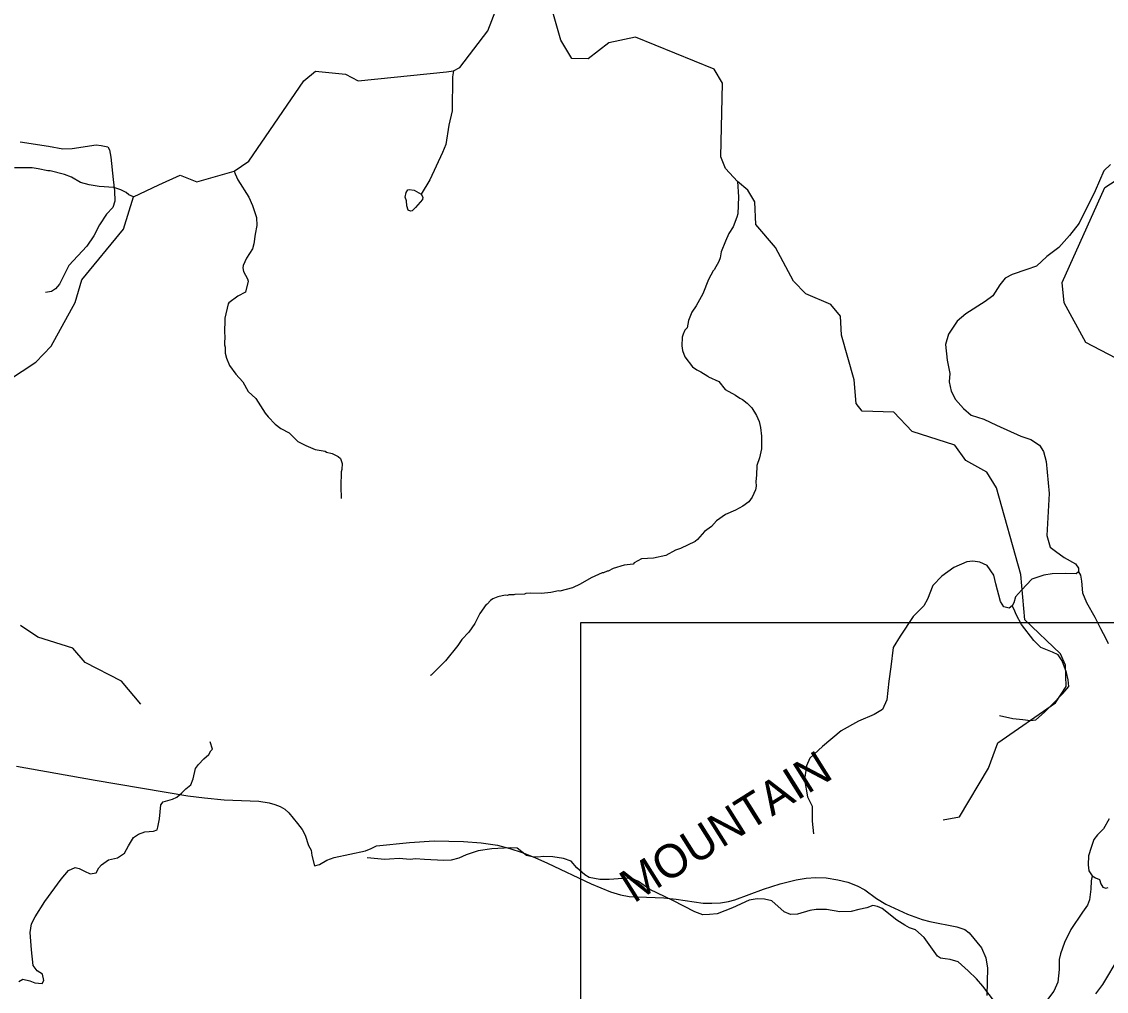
# Model space of a CAD drawing. Extents: x 1159738 to 1321356, y 736314 to 882035.
# Drawn here: x 1285565 to 1292734, y 813953 to 820357 of the extents above; entities that cross this region are included whole.
import ezdxf

# ---------------------------------------------------------------- set-up
doc = ezdxf.new("R2010")
doc.units = 0
for name, color, linetype in [('Exist Geographical Mountain Summit Label', 7, 'Continuous'), ('Exist Hydrographic Misc Water Feature', 7, 'Continuous'), ('Exist Road Non-System Type 51', 7, 'Continuous'), ('Map Preparation Inset Cut Line', 7, 'Continuous')]:
    doc.layers.add(name, color=color, linetype=linetype)

msp = doc.modelspace()

# ---------------------------------------------------------------- linework, layer by layer
at = {"layer": 'Exist Hydrographic Misc Water Feature'}
for points in [[(1290218.1, 819388.1), (1290186.1, 819464.2), (1290198.1, 819949.8), (1290142, 820042.8), (1289622, 820253.5), (1289446, 820217.7), (1289310, 820112), (1289201, 820114.2), (1289129, 820233.8), (1289075, 820418.8), (1289051, 820435.6), (1288990, 820653.5), (1288963, 820920), (1288977, 821179), (1289106, 821311.1), (1289179, 821559.1), (1289088.9, 821967.9)], [(1285301.9, 817874.9), (1285658, 818107.4), (1285760.9, 818213.7), (1285918, 818502.7), (1285963, 818652.8), (1286238, 818985.4), (1286304.2, 819199.9), (1286472.5, 819279.2), (1286613.9, 819344), (1286723, 819298), (1286969.6, 819370.5), (1287067, 819434.9), (1287430, 819966), (1287507, 820030), (1287706, 820009.6), (1287789, 819965.3), (1288374, 820025.7), (1288420.1, 820031.1), (1288461.7, 820054.1), (1288646.9, 820296), (1288710, 820462.2)], [(1288420.1, 820031.1), (1288413.4, 819992), (1288410.5, 819768), (1288388.6, 819674.1), (1288367.8, 819545.3), (1288346.1, 819491.9), (1288262.6, 819312.6), (1288205.9, 819218.2)], [(1286304.2, 819199.9), (1286272.5, 819213), (1286255, 819227.5), (1286221.6, 819246.5), (1286174, 819262), (1286076.8, 819267.8), (1286010.5, 819279.2), (1285954.9, 819294.7), (1285893.9, 819328.8), (1285848.5, 819348.2), (1285753.1, 819371.3), (1285737.2, 819371.8), (1285673.6, 819385.8), (1285633.7, 819391), (1285517.6, 819390.6)], [(1291655.1, 815085.2), (1291764.1, 815106), (1291955.1, 815427.1), (1292017.1, 815593.2), (1292399.1, 815858.1), (1292468.1, 815965), (1292464.1, 816106.3), (1292432.1, 816182.4), (1292196.1, 816407.1), (1292170, 816706.4), (1292009.1, 817277.5), (1291944.1, 817380.5), (1291805.1, 817458.8), (1291732.1, 817558.7), (1291451, 817649.7), (1291329, 817776.9), (1291120.1, 817784.4), (1291080.1, 817834.5), (1291067.1, 817992.3), (1290983, 818286.1), (1290977.1, 818411), (1290913.1, 818487.8), (1290748, 818560.1), (1290666, 818643.7), (1290547.1, 818866.1), (1290417.1, 819016.4), (1290412, 819167.5), (1290364.1, 819243.9), (1290296.8, 819300.4), (1290218.1, 819388.1)], [(1292797.1, 818134.8), (1292599.1, 818237.2), (1292456.1, 818499.5), (1292442.1, 818634.3), (1292724.1, 819262.2), (1292936, 819399.1)], [(1286969.6, 819370.5), (1286976.9, 819351.5), (1286994, 819312.4), (1287066.5, 819198), (1287090, 819142.4), (1287116.4, 819064.5), (1287120, 819011.6), (1287109.1, 818952.6), (1287099.1, 818889), (1287090.2, 818857.2), (1287050.2, 818794.5), (1287028.8, 818747.1), (1287026.3, 818731.2), (1287031.5, 818707), (1287058.1, 818658.2), (1287061.6, 818642.1), (1287045.4, 818570.6), (1286993.4, 818544.5), (1286934.4, 818498.9), (1286931, 818494.1), (1286908.1, 818398.9), (1286904.9, 818294.9), (1286908.6, 818286.8), (1286906.7, 818222.9), (1286910.3, 818206.8), (1286911, 818166.7), (1286918.1, 818134.5), (1286938.6, 818085.9), (1286980.1, 818029), (1287027.3, 817979.1), (1287061.4, 817914), (1287112, 817868.4), (1287175.1, 817770.4), (1287194.3, 817745.8), (1287240.9, 817698.3), (1287278, 817669.2), (1287333.2, 817641.4), (1287391.4, 817583.6), (1287442.4, 817556.5), (1287505.9, 817532), (1287571.6, 817519.9), (1287579.4, 817513.7), (1287617.2, 817504.5), (1287656.5, 817485.2), (1287672.1, 817470.7), (1287683.2, 817438.4), (1287682, 817398.5), (1287677.5, 817382.6), (1287674.5, 817286.6), (1287676.1, 817206.6)], [(1288205.9, 819218.2), (1288217.1, 819197.9), (1288214.6, 819182), (1288169, 819129.5), (1288146.3, 819108.2), (1288134.2, 819104.5), (1288120.4, 819110.9), (1288111.2, 819141.2), (1288108.3, 819173.4), (1288101, 819197.6), (1288106, 819229.5), (1288118.4, 819245.1), (1288126.6, 819248.8), (1288158.4, 819243.8), (1288205.9, 819218.2)], [(1290296.8, 819300.4), (1290302.1, 819200.6), (1290298.7, 819088.6), (1290292, 819064.9), (1290268.1, 819001.6), (1290238.8, 818958.5), (1290217.1, 818907.2), (1290189, 818836), (1290181.8, 818796.2), (1290173, 818772.5), (1290141.4, 818717.5), (1290135.2, 818711.7), (1290105.4, 818654.6), (1290066.5, 818559.8), (1290024.1, 818481.1), (1289994.8, 818438.1), (1289973, 818382.8), (1289963.6, 818335), (1289949.1, 818319.5), (1289936.3, 818293.9), (1289929.7, 818272.1), (1289928, 818216.1), (1289933, 818184), (1289947.8, 818143.5), (1289999.8, 818077.8), (1290027.2, 818057), (1290054.7, 818044.1), (1290100.8, 818016.4), (1290105.8, 818010.5), (1290172.9, 817980.4), (1290215.3, 817927.1), (1290284.2, 817890.9), (1290311.6, 817870), (1290329.3, 817861.5), (1290360.6, 817836.5), (1290391.6, 817805.5), (1290422.2, 817756.5), (1290439, 817716), (1290447.7, 817675.7), (1290454.1, 817619.5), (1290455.5, 817535.5), (1290441.7, 817475.9), (1290424, 817424.4), (1290422.1, 817360.5), (1290416.9, 817320.6), (1290419.9, 817288.5), (1290415.2, 817264.7), (1290393.7, 817217.3), (1290370.7, 817186.1), (1290331.9, 817157.3), (1290283.1, 817130.8), (1290218.1, 817100.8), (1290156.8, 817060.7), (1290124.4, 817022.3), (1290078.6, 816988.9), (1290033, 816936.6), (1290016.6, 816923.1), (1289919.1, 816876.2), (1289886.8, 816865.2), (1289821.7, 816831.2), (1289741.1, 816813.7), (1289660.9, 816808.3), (1289614.3, 816781.7), (1289607.8, 816773.9), (1289547.6, 816767.8), (1289474.8, 816744.1), (1289442.3, 816727.1), (1289434.3, 816727.4), (1289409.9, 816716.1), (1289401.9, 816716.3), (1289329, 816682.7), (1289255.6, 816640.9), (1289206.9, 816618.5), (1289122.2, 816595.9), (1289114.3, 816597.4), (1289062.2, 816586.8), (1289000.3, 816580.1), (1288929.7, 816583.2), (1288897.6, 816580.1), (1288889.4, 816576.4), (1288825.3, 816574.5), (1288817.2, 816570.7), (1288785.3, 816571.7), (1288777.2, 816567.9), (1288761.2, 816568.5), (1288712.8, 816557.9), (1288680.4, 816545), (1288664.1, 816533.5), (1288641.3, 816510.2), (1288635.3, 816508.4), (1288592.6, 816447.5), (1288559.4, 816382.7), (1288521.6, 816323.9), (1288474.1, 816275.4), (1288448.9, 816236.2), (1288365.7, 816134.8), (1288305.8, 816072.6), (1288272.8, 816041.7), (1288264.7, 816037.9)], [(1286353, 815848.1), (1286224.1, 816001.7), (1285985.1, 816124.7), (1285904, 816218.2), (1285672.1, 816291.8), (1285557, 816369.6)], [(1285530.1, 815440), (1286050.1, 815346.1), (1286664, 815244.1), (1286773.1, 815229.4), (1286903.1, 815218.1), (1287133, 815208.1), (1287200, 815196.6), (1287238, 815186.8), (1287273, 815174), (1287304.1, 815155.8), (1287330, 815132.2), (1287389.1, 815062), (1287419.1, 815021.4), (1287439.1, 814984), (1287461, 814916.5), (1287479.1, 814884.3), (1287483.1, 814849.8), (1287501, 814780.8)], [(1287501, 814780.8), (1287533.1, 814790.5), (1287583, 814817.8), (1287631, 814837.1), (1287837.1, 814879.8), (1287876.1, 814894.9), (1287911, 814913.8), (1288128.1, 814936.1), (1288292.1, 814945.9), (1288486.1, 814942.2), (1288603.1, 814934), (1288710.1, 814917.8), (1288791.1, 814896.5), (1288874, 814868.9), (1288957.1, 814836.2), (1289040, 814799.8), (1289330.1, 814661.7), (1289457.1, 814610.5), (1289523, 814590.3), (1289581.1, 814579.6), (1289810.1, 814569.4), (1289891.1, 814561.6), (1290069.1, 814535.6), (1290127.1, 814534.1), (1290184.1, 814537.5), (1290236.1, 814545.5), (1290279.1, 814557.6), (1290468.1, 814627.2), (1290578.1, 814662.4), (1290685.1, 814689.7), (1290750.1, 814700.4), (1290815.1, 814704.5), (1290883.1, 814701.2), (1290960.1, 814689.7), (1291026.1, 814672.5), (1291087.1, 814649.5), (1291137.1, 814623.5), (1291216.1, 814564.6), (1291277.2, 814528.7), (1291420.1, 814461.5), (1291517.1, 814426), (1291567.1, 814412.6), (1291746.1, 814378), (1291798.1, 814361.6), (1291828.1, 814339.5), (1291908.1, 814239.4), (1291938.1, 814173.9), (1291949.1, 814106.4), (1291945.1, 813925.7)], [(1292665.1, 813935.1), (1292710.2, 813998.1), (1292819.1, 814177.3), (1292867.1, 814234.2), (1292927.1, 814291.9), (1292993.1, 814344.9), (1293055.2, 814387.5), (1293379.1, 814586.5), (1293497.1, 814653.6), (1293738.1, 814778.1), (1293876.1, 814855.4), (1293945.1, 814898.6)]]:
    msp.add_lwpolyline(points, dxfattribs=at)
at = {"layer": 'Exist Road Non-System Type 51'}
for points in [[(1285554.6, 819562.5), (1285743.2, 819534.3), (1285837.6, 819517.4), (1285898.1, 819520.2), (1286058.6, 819542.7), (1286090.9, 819539.9), (1286134.6, 819530.1), (1286146.7, 819510.5), (1286153.8, 819462.6), (1286169.2, 819314.7), (1286177.7, 819240), (1286181.9, 819171), (1286167.8, 819130.1), (1286127, 819086.4), (1286079.1, 819014.6), (1286042.5, 818941.4), (1285996.6, 818873.3), (1285876.9, 818746.5), (1285815, 818624), (1285789.8, 818592.3), (1285763.1, 818575.4), (1285722.3, 818568.3)], [(1292762.5, 819413.3), (1292718.3, 819371), (1292659.5, 819240.4), (1292553.6, 819026.2), (1292491.1, 818945.2), (1292421.3, 818866.2), (1292340.4, 818805.5), (1292272.4, 818742.9), (1292208.1, 818720.9), (1292112.5, 818685.9), (1292066.6, 818662), (1292029.8, 818619.7), (1291983.9, 818546.2), (1291933.1, 818508.3), (1291806.3, 818427.4), (1291747.5, 818377.8), (1291690.5, 818293.2), (1291670.3, 818225.1), (1291681.3, 818120.3), (1291699.7, 818033.8), (1291696.1, 817977.7), (1291708.6, 817916.1), (1291736.2, 817860.9), (1291789.5, 817802.1), (1291840.9, 817758), (1291923.6, 817730.4), (1292008.2, 817691.7), (1292169.9, 817618.2), (1292236.1, 817596.1), (1292293, 817559.3), (1292318.8, 817517), (1292337.1, 817452.7), (1292357.3, 817241.2), (1292340.8, 816963.4), (1292362.8, 816886.8), (1292397.8, 816859.3), (1292456.6, 816818.8), (1292530.1, 816776.5), (1292550.3, 816747.1), (1292550.1, 816722.4), (1292535.4, 816709.5), (1292467.4, 816711.3), (1292375.5, 816709.5), (1292320.4, 816700.3), (1292241.4, 816674.6), (1292173.4, 816602.8), (1292134.8, 816558.7), (1292121.9, 816518.2), (1292111.2, 816498.3), (1292091, 816483.6), (1292056.1, 816491), (1292035.8, 816527.7), (1292004.6, 816643.6), (1291989.9, 816700.6), (1291947.6, 816765), (1291898, 816787.1), (1291852.1, 816794.4), (1291811.6, 816788.9), (1291727.1, 816752.1), (1291646.2, 816695.1), (1291587.4, 816632.6), (1291552.5, 816542.5), (1291528.6, 816498.3), (1291456.9, 816428.4), (1291372.4, 816297.9), (1291326.4, 816224.3), (1291309.9, 816095.5), (1291297, 815999.9), (1291282.7, 815877.4), (1291255.1, 815814.9), (1291200, 815781.8), (1291095.2, 815737.6), (1290981.3, 815673.3), (1290858.2, 815570.3), (1290774.4, 815491.9), (1290752.4, 815442.2), (1290739.5, 815352.1), (1290759.7, 815238.1), (1290789.1, 815175.6), (1290791, 815076.2), (1290798.3, 814991.6)], [(1292550.1, 816722.4), (1292563.7, 816700.7), (1292569.8, 816661.6), (1292576, 816583.6), (1292602.7, 816519.9), (1292658.1, 816423.4), (1292695, 816349.4), (1292729.9, 816283.7), (1292746.3, 816250.8)], [(1292028.6, 815773.3), (1292116.8, 815755), (1292182.9, 815747.6), (1292232.6, 815742.1), (1292267.5, 815745.8), (1292324.5, 815795.4), (1292372.2, 815843.2), (1292447.6, 815920.5), (1292485.8, 815965.6), (1292482.2, 816009.7), (1292471.1, 816059.3), (1292441.7, 816134.8), (1292416, 816175.2), (1292379.2, 816191.8), (1292302, 816223), (1292254.3, 816269), (1292173.4, 816375.7), (1292140.5, 816437.4), (1292122.1, 816479.7), (1292111.2, 816498.3)], [(1285546.2, 814016.8), (1285573.3, 814033.1), (1285619.5, 814022.3), (1285652.1, 814008.7), (1285701, 814003.2), (1285711.8, 814025), (1285703.7, 814065.7), (1285668.4, 814087.5), (1285641.2, 814122.8), (1285630.4, 814226.1), (1285622.2, 814340.3), (1285630.4, 814397.3), (1285654.8, 814443.5), (1285717.3, 814546.8), (1285825.9, 814693.6), (1285874.8, 814750.7), (1285918.3, 814769.7), (1285945.4, 814764.3), (1285980.7, 814745.2), (1286018.8, 814728.9), (1286056.8, 814734.4), (1286075.8, 814767), (1286092.1, 814788.7), (1286138.3, 814821.3), (1286198, 814834.9), (1286244.2, 814864.8), (1286271.3, 814913.7), (1286303.9, 814968.1), (1286336.5, 814989.8), (1286380, 815006.2), (1286436.2, 815010.1), (1286460.6, 815018.3), (1286466.1, 815037.3), (1286476.9, 815091.6), (1286485.1, 815184.1), (1286501.4, 815203.1), (1286561.1, 815222.1), (1286591, 815235.7), (1286623.6, 815262.9), (1286650.8, 815290.1), (1286683.3, 815317.2), (1286699.6, 815355.3), (1286713.2, 815423.2), (1286735, 815450.4), (1286770.3, 815488.5), (1286802.9, 815515.6), (1286816.4, 815540.1), (1286827.3, 815552.5), (1286811, 815601.4)], [(1292752.5, 815092.2), (1292715.6, 815026.5), (1292676.6, 814985.4), (1292651.9, 814954.6), (1292633.5, 814903.3), (1292617, 814847.8), (1292615, 814788.2), (1292619.1, 814749.2), (1292639.6, 814716.3), (1292662.2, 814702), (1292688.5, 814690.3), (1292698.8, 814661.5), (1292711.1, 814641), (1292731.6, 814634.8), (1292746, 814638.9)], [(1292000.7, 813877.4), (1291918.7, 813987.5), (1291875.6, 814034.9), (1291821.7, 814086.7), (1291754.8, 814147.2), (1291703.1, 814162.3), (1291668.6, 814166.6), (1291638.4, 814170.9), (1291619, 814183.8), (1291530.6, 814309), (1291472.3, 814358.6), (1291433.5, 814371.6), (1291403.3, 814388.9), (1291349.4, 814423.4), (1291252.4, 814498.9), (1291221.6, 814513.5), (1291191.4, 814520), (1291150.4, 814504.9), (1291098.7, 814491.9), (1291046.9, 814479), (1290973.6, 814476.8), (1290885.2, 814491.9), (1290816.2, 814491.9), (1290775.2, 814485.4), (1290693.3, 814461.7), (1290645.8, 814459.5), (1290604.9, 814476.8), (1290522.9, 814550.2), (1290475.5, 814561), (1290425.9, 814563.1), (1290374.1, 814554.5), (1290264.1, 814504.9), (1290162.8, 814463.9), (1290111, 814459.5), (1290067.9, 814457.4), (1290014, 814476.8), (1289869.5, 814552.3), (1289716.4, 814625.7), (1289642.3, 814677), (1289592.7, 814700.8), (1289538.8, 814698.6), (1289448.3, 814690), (1289385.7, 814692.1), (1289316.7, 814705.1), (1289286.5, 814722.3), (1289234.8, 814767.7), (1289196, 814813), (1289146.4, 814830.2), (1289075.2, 814841), (1289014.8, 814843.2), (1288976, 814838.9), (1288939.3, 814841), (1288902.7, 814849.7), (1288840.1, 814897.1), (1288794.9, 814899.3), (1288671.9, 814892.8), (1288583.5, 814879.9), (1288503.7, 814854), (1288454.1, 814832.4), (1288404.5, 814819.4), (1288354.9, 814817.3), (1288227.7, 814823.8), (1288168.5, 814828), (1288134, 814823.7), (1288060.7, 814830.1), (1287996, 814825.8), (1287965.8, 814823.7), (1287849.3, 814834.4)], [(1292639.6, 814716.3), (1292634.7, 814682.3), (1292632.5, 814626.2), (1292623.9, 814557.2), (1292608.8, 814520.5), (1292576.5, 814475.2), (1292498.8, 814360.8), (1292457.9, 814274.5), (1292432, 814201.1), (1292423.4, 814162.3), (1292423.4, 814097.5), (1292414.7, 814013.4), (1292386.7, 813952.9), (1292339.2, 813890.4), (1292302.6, 813849.4), (1292268.1, 813825.6), (1292225, 813810.5), (1292177.5, 813797.6), (1292115, 813804), (1292078.3, 813819.1), (1292000.7, 813877.4)]]:
    msp.add_lwpolyline(points, dxfattribs=at)
at = {"layer": 'Map Preparation Inset Cut Line'}
for points in [[(1261974.5, 811005.5), (1261974.5, 820370.5), (1275065, 820370.5), (1275065, 829295.5), (1309748.5, 829295.5), (1309748.5, 816385.3), (1289258, 816385.3), (1289258, 811005.5)], [(1289258, 782300.2), (1309748.5, 782300.2), (1309748.5, 816385.3), (1289258, 816385.3)]]:
    msp.add_lwpolyline(points, close=True, dxfattribs=at)

# ---------------------------------------------------------------- texts
at = {"layer": 'Exist Geographical Mountain Summit Label'}
msp.add_text('MOUNTAIN', height=220, rotation=32.14563, dxfattribs=at).set_placement((1289610.8, 814531))

doc.saveas('drawing.dxf')
